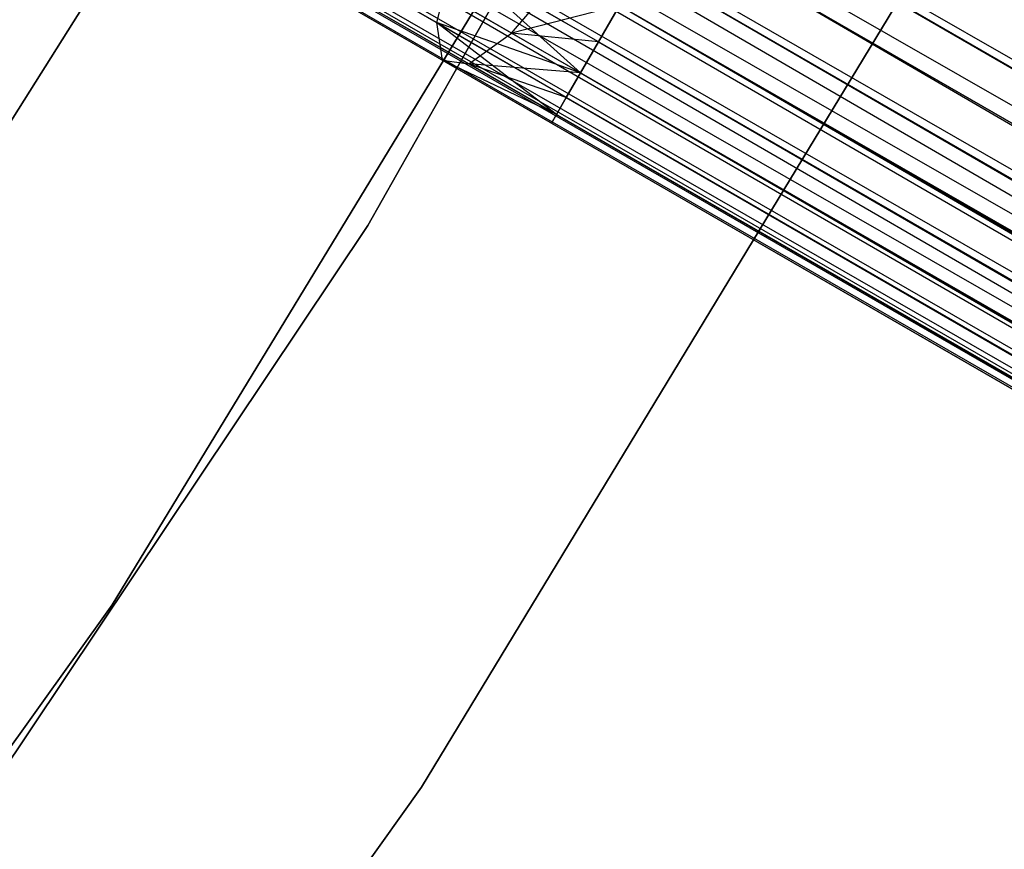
# Model space of a CAD drawing. Extents: x -189 to 189, y -189 to 189.
# Tile 412 of 591: x 51.3 to 55.56, y -35.21 to -31.63. Entities that reach past the tile are written whole.
import ezdxf

# ---------------------------------------------------------------- set-up
doc = ezdxf.new("R2010")
doc.units = 0
doc.header["$LTSCALE"] = 25.4
doc.layers.get('0').update_dxf_attribs({"linetype": 'CONTINUOUS'})

# ---------------------------------------------------------------- blocks, each defined once
blk = doc.blocks.new('CAMELEON-KENAI-C-12244_STL')
at = {"color": 0}
for p, q in [((146.0372, -84.0539, -8.5219), (37.5747, -21.4331, -8.5219)), ((146.0372, -84.0539, -8.5219), (37.5747, -21.4331, -8.5219)), ((37.5747, -21.4331, -10.4781), (146.1366, -83.8817, -10.4135)), ((37.5747, -21.4331, -10.4781), (146.1366, -83.8817, -10.4135)), ((37.4708, -21.6131, -8.5), (145.9332, -84.234, -8.5)), ((37.4708, -21.6131, -8.5), (145.9332, -84.234, -8.5)), ((37.4708, -21.6131, -10.5), (145.9332, -84.234, -10.5)), ((37.4708, -21.6131, -10.5), (145.9332, -84.234, -10.5)), ((37.4708, -21.6131, -10.5), (146.1366, -83.8817, -10.4135)), ((37.4708, -21.6131, -10.5), (146.1366, -83.8817, -10.4135)), ((37.3668, -21.7932, -8.5219), (145.8293, -84.414, -8.5219)), ((37.3668, -21.7932, -8.5219), (145.8293, -84.414, -8.5219)), ((37.3668, -21.7932, -8.5219), (145.6393, -84.743, -8.691)), ((37.3668, -21.7932, -8.5219), (145.6393, -84.743, -8.691)), ((37.3668, -21.7932, -10.4781), (145.9332, -84.234, -10.5)), ((37.3668, -21.7932, -10.4781), (145.9332, -84.234, -10.5)), ((145.7299, -84.5862, -10.4135), (37.2674, -21.9654, -10.4135)), ((37.2674, -21.9654, -10.4135), (145.9332, -84.234, -10.5)), ((145.7299, -84.5862, -10.4135), (37.2674, -21.9654, -10.4135)), ((37.2674, -21.9654, -8.5864), (145.6393, -84.743, -8.691)), ((37.2674, -21.9654, -8.5864), (145.6393, -84.743, -8.691)), ((37.2674, -21.9654, -10.4135), (145.9332, -84.234, -10.5)), ((145.7299, -84.5862, -10.4135), (37.1769, -22.1222, -10.309)), ((145.7299, -84.5862, -10.4135), (37.1769, -22.1222, -10.309)), ((145.6393, -84.743, -8.691), (37.1769, -22.1222, -8.691)), ((37.1769, -22.1222, -8.691), (145.5002, -84.984, -9)), ((37.1769, -22.1222, -8.691), (145.5002, -84.984, -9)), ((145.6393, -84.743, -8.691), (37.1769, -22.1222, -8.691)), ((145.7299, -84.5862, -10.4135), (37.0992, -22.2567, -10.1691)), ((145.7299, -84.5862, -10.4135), (37.0992, -22.2567, -10.1691)), ((145.5617, -84.8775, -10.1691), (37.0992, -22.2567, -10.1691)), ((145.5617, -84.8775, -10.1691), (37.0992, -22.2567, -10.1691)), ((37.0992, -22.2567, -8.8309), (145.5002, -84.984, -9)), ((37.0992, -22.2567, -8.8309), (145.5002, -84.984, -9)), ((145.5617, -84.8775, -10.1691), (37.0378, -22.3631, -10)), ((145.5617, -84.8775, -10.1691), (37.0378, -22.3631, -10)), ((145.5002, -84.984, -9), (37.0378, -22.3631, -9)), ((145.5002, -84.984, -9), (37.0378, -22.3631, -9)), ((145.5617, -84.8775, -10.1691), (36.9953, -22.4368, -9.809)), ((145.5617, -84.8775, -10.1691), (36.9953, -22.4368, -9.809)), ((145.4577, -85.0576, -9.809), (36.9953, -22.4368, -9.809)), ((145.4577, -85.0576, -9.809), (36.9953, -22.4368, -9.809)), ((145.436, -85.0952, -9.3955), (36.9953, -22.4368, -9.191)), ((145.436, -85.0952, -9.3955), (36.9953, -22.4368, -9.191)), ((145.5002, -84.984, -9), (36.9953, -22.4368, -9.191)), ((145.5002, -84.984, -9), (36.9953, -22.4368, -9.191)), ((145.4577, -85.0576, -9.809), (36.9735, -22.4744, -9.6045)), ((145.4577, -85.0576, -9.809), (36.9735, -22.4744, -9.3955)), ((145.4577, -85.0576, -9.809), (36.9735, -22.4744, -9.6045)), ((145.4577, -85.0576, -9.809), (36.9735, -22.4744, -9.3955)), ((145.436, -85.0952, -9.3955), (36.9735, -22.4744, -9.3955)), ((145.436, -85.0952, -9.3955), (36.9735, -22.4744, -9.3955)), ((55.1156, -28.431, -160.5), (52.808, -32.5168, -160.5)), ((52.808, -32.5168, -170), (55.1156, -28.431, -170)), ((52.808, -32.5168, -170), (55.1156, -28.431, -170)), ((55.1156, -28.431, -160.5), (52.808, -32.5168, -160.5)), ((54.1103, -30.198, -167), (51.7028, -34.1561, -167)), ((51.7028, -34.1561, -168), (54.1103, -30.198, -168)), ((54.1103, -30.198, -167), (51.7028, -34.1561, -167)), ((51.7028, -34.1561, -168), (54.1103, -30.198, -168)), ((53.0398, -34.9442, -160.5), (55.5024, -30.884, -160.5)), ((55.5024, -30.884, -170), (53.0398, -34.9442, -170)), ((53.0398, -34.9442, -160.5), (55.5024, -30.884, -160.5)), ((55.5024, -30.884, -170), (53.0398, -34.9442, -170)), ((51.904, -31.0504, -165), (50.4099, -33.4213, -165)), ((50.4099, -33.4213, -167), (51.904, -31.0504, -167)), ((50.4099, -33.4213, -167), (51.904, -31.0504, -167)), ((51.904, -31.0504, -165), (50.4099, -33.4213, -165)), ((54.2024, -31.0331, -160.4781), (139.3758, -80.2079, -160.4781)), ((54.2024, -31.0331, -160.4781), (139.3758, -80.2079, -160.4781)), ((54.2024, -31.0331, -158.5219), (139.2718, -80.388, -158.5)), ((54.2024, -31.0331, -158.5219), (139.2718, -80.388, -158.5)), ((139.2718, -80.388, -158.5), (54.0985, -31.2131, -158.5)), ((54.0985, -31.2131, -158.5), (139.0685, -80.7402, -158.5865)), ((54.0985, -31.2131, -158.5), (139.0685, -80.7402, -158.5865)), ((54.0985, -31.2131, -160.5), (139.2718, -80.388, -160.5)), ((54.0985, -31.2131, -160.5), (139.2718, -80.388, -160.5)), ((139.2718, -80.388, -158.5), (54.0985, -31.2131, -158.5)), ((53.1051, -31.6396, -159.0852), (52.5829, -31.3381, -159.3349)), ((53.1051, -31.6396, -159.0852), (52.5829, -31.3381, -159.3349)), ((53.175, -31.3587, -158.7867), (53.1051, -31.6396, -159.0852)), ((53.175, -31.3587, -158.7867), (53.1051, -31.6396, -159.0852)), ((53.7269, -31.8567, -158.8309), (53.175, -31.3587, -158.7867)), ((53.8046, -31.7222, -158.691), (53.175, -31.3587, -158.7867)), ((53.7269, -31.8567, -158.8309), (53.175, -31.3587, -158.7867)), ((53.8046, -31.7222, -158.691), (53.175, -31.3587, -158.7867)), ((53.9945, -31.3932, -158.5219), (139.0685, -80.7402, -158.5865)), ((53.9945, -31.3932, -158.5219), (139.0685, -80.7402, -158.5865)), ((53.9945, -31.3932, -160.4781), (139.1679, -80.568, -160.4781)), ((53.9945, -31.3932, -160.4781), (139.1679, -80.568, -160.4781)), ((53.4286, -31.6845, -160.2145), (53.6516, -31.4248, -160.4506)), ((53.4286, -31.6845, -160.2145), (53.6516, -31.4248, -160.4506)), ((53.4286, -31.6845, -160.2145), (53.1506, -31.524, -160.3474)), ((53.4286, -31.6845, -160.2145), (53.1506, -31.524, -160.3474)), ((53.1295, -31.8021, -159.4672), (52.6899, -31.5483, -159.6774)), ((53.1295, -31.8021, -159.4672), (52.6899, -31.5483, -159.6774)), ((53.8951, -31.5654, -160.4135), (53.4286, -31.6845, -160.2145)), ((53.8951, -31.5654, -160.4135), (53.4286, -31.6845, -160.2145)), ((53.8951, -31.5654, -158.5865), (53.8046, -31.7222, -158.691)), ((53.8046, -31.7222, -160.309), (53.8951, -31.5654, -160.4135)), ((53.8046, -31.7222, -160.309), (53.8951, -31.5654, -160.4135)), ((53.8951, -31.5654, -158.5865), (53.8046, -31.7222, -158.691)), ((53.8951, -31.5654, -158.5865), (139.0685, -80.7402, -158.5865)), ((53.8951, -31.5654, -158.5865), (139.0685, -80.7402, -158.5865)), ((53.8951, -31.5654, -158.5865), (138.9002, -81.0316, -158.8309)), ((53.8951, -31.5654, -158.5865), (138.9002, -81.0316, -158.8309)), ((53.8951, -31.5654, -160.4135), (138.9779, -80.897, -160.309)), ((53.8951, -31.5654, -160.4135), (138.9779, -80.897, -160.309)), ((53.8951, -31.5654, -160.4135), (139.1679, -80.568, -160.4781)), ((53.8951, -31.5654, -160.4135), (139.1679, -80.568, -160.4781)), ((53.2439, -31.8179, -159.8666), (52.8907, -31.614, -160.0356)), ((53.2439, -31.8179, -159.8666), (52.8907, -31.614, -160.0356)), ((53.6229, -32.0368, -159.191), (53.1051, -31.6396, -159.0852)), ((53.1051, -31.6396, -159.0852), (53.1295, -31.8021, -159.4672)), ((53.6655, -31.9631, -159), (53.1051, -31.6396, -159.0852)), ((53.6229, -32.0368, -159.191), (53.1051, -31.6396, -159.0852)), ((53.6655, -31.9631, -159), (53.1051, -31.6396, -159.0852)), ((53.7269, -31.8567, -158.8309), (53.1051, -31.6396, -159.0852)), ((53.7269, -31.8567, -158.8309), (53.1051, -31.6396, -159.0852)), ((53.1051, -31.6396, -159.0852), (53.1295, -31.8021, -159.4672)), ((53.2439, -31.8179, -159.8666), (53.4286, -31.6845, -160.2145)), ((53.2439, -31.8179, -159.8666), (53.4286, -31.6845, -160.2145)), ((53.8046, -31.7222, -160.309), (53.4286, -31.6845, -160.2145)), ((53.8046, -31.7222, -160.309), (53.4286, -31.6845, -160.2145)), ((53.7269, -31.8567, -160.1691), (53.4286, -31.6845, -160.2145)), ((53.7269, -31.8567, -160.1691), (53.4286, -31.6845, -160.2145)), ((53.8046, -31.7222, -158.691), (53.7269, -31.8567, -158.8309)), ((53.7269, -31.8567, -160.1691), (53.8046, -31.7222, -160.309)), ((53.7269, -31.8567, -160.1691), (53.8046, -31.7222, -160.309)), ((53.8046, -31.7222, -158.691), (53.7269, -31.8567, -158.8309)), ((53.8046, -31.7222, -158.691), (138.9002, -81.0316, -158.8309)), ((53.8046, -31.7222, -158.691), (138.9002, -81.0316, -158.8309)), ((53.8046, -31.7222, -160.309), (138.9779, -80.897, -160.309)), ((53.8046, -31.7222, -160.309), (138.9779, -80.897, -160.309)), ((53.6012, -32.0744, -159.3955), (53.1295, -31.8021, -159.4672)), ((53.6012, -32.0744, -159.6045), (53.1295, -31.8021, -159.4672)), ((53.6229, -32.0368, -159.809), (53.1295, -31.8021, -159.4672)), ((53.1295, -31.8021, -159.4672), (53.2439, -31.8179, -159.8666)), ((53.6229, -32.0368, -159.809), (53.1295, -31.8021, -159.4672)), ((53.6012, -32.0744, -159.6045), (53.1295, -31.8021, -159.4672)), ((53.6012, -32.0744, -159.3955), (53.1295, -31.8021, -159.4672)), ((53.6229, -32.0368, -159.191), (53.1295, -31.8021, -159.4672)), ((53.6229, -32.0368, -159.191), (53.1295, -31.8021, -159.4672)), ((53.1295, -31.8021, -159.4672), (53.2439, -31.8179, -159.8666)), ((53.7269, -31.8567, -160.1691), (53.2439, -31.8179, -159.8666)), ((53.6655, -31.9631, -160), (53.2439, -31.8179, -159.8666)), ((53.7269, -31.8567, -160.1691), (53.2439, -31.8179, -159.8666)), ((53.6655, -31.9631, -160), (53.2439, -31.8179, -159.8666)), ((53.6229, -32.0368, -159.809), (53.2439, -31.8179, -159.8666)), ((53.6229, -32.0368, -159.809), (53.2439, -31.8179, -159.8666)), ((53.7269, -31.8567, -158.8309), (53.6655, -31.9631, -159)), ((53.6655, -31.9631, -160), (53.7269, -31.8567, -160.1691)), ((53.6655, -31.9631, -160), (53.7269, -31.8567, -160.1691)), ((53.7269, -31.8567, -158.8309), (53.6655, -31.9631, -159)), ((53.7269, -31.8567, -158.8309), (138.9002, -81.0316, -158.8309)), ((53.7269, -31.8567, -158.8309), (138.9002, -81.0316, -158.8309)), ((53.7269, -31.8567, -158.8309), (138.7963, -81.2116, -159.191)), ((53.7269, -31.8567, -158.8309), (138.7963, -81.2116, -159.191)), ((53.7269, -31.8567, -160.1691), (138.8388, -81.138, -160)), ((53.7269, -31.8567, -160.1691), (138.8388, -81.138, -160)), ((53.7269, -31.8567, -160.1691), (138.9779, -80.897, -160.309)), ((53.7269, -31.8567, -160.1691), (138.9779, -80.897, -160.309)), ((53.6655, -31.9631, -159), (53.6229, -32.0368, -159.191)), ((53.6229, -32.0368, -159.809), (53.6655, -31.9631, -160)), ((53.6229, -32.0368, -159.809), (53.6655, -31.9631, -160)), ((53.6655, -31.9631, -159), (53.6229, -32.0368, -159.191)), ((53.6655, -31.9631, -159), (138.7963, -81.2116, -159.191)), ((53.6655, -31.9631, -159), (138.7963, -81.2116, -159.191)), ((53.6655, -31.9631, -160), (138.8388, -81.138, -160)), ((53.6655, -31.9631, -160), (138.8388, -81.138, -160)), ((53.6229, -32.0368, -159.191), (53.6012, -32.0744, -159.3955)), ((53.6012, -32.0744, -159.6045), (53.6229, -32.0368, -159.809)), ((53.6012, -32.0744, -159.6045), (53.6229, -32.0368, -159.809)), ((53.6229, -32.0368, -159.191), (53.6012, -32.0744, -159.3955)), ((53.6229, -32.0368, -159.191), (138.7963, -81.2116, -159.191)), ((53.6229, -32.0368, -159.191), (138.7963, -81.2116, -159.191)), ((53.6229, -32.0368, -159.191), (138.7746, -81.2493, -159.6045)), ((53.6229, -32.0368, -159.191), (138.7746, -81.2493, -159.6045)), ((53.6229, -32.0368, -159.809), (138.7746, -81.2493, -159.6045)), ((53.6229, -32.0368, -159.809), (138.7746, -81.2493, -159.6045)), ((53.6229, -32.0368, -159.809), (138.8388, -81.138, -160)), ((53.6229, -32.0368, -159.809), (138.8388, -81.138, -160)), ((53.6012, -32.0744, -159.3955), (138.7746, -81.2493, -159.6045)), ((53.6012, -32.0744, -159.3955), (138.7746, -81.2493, -159.6045)), ((53.6012, -32.0744, -159.6045), (138.7746, -81.2493, -159.6045)), ((53.6012, -32.0744, -159.6045), (138.7746, -81.2493, -159.6045)), ((52.808, -32.5168, -160.5), (50.1981, -36.4163, -160.5)), ((50.1981, -36.4163, -170), (52.808, -32.5168, -170)), ((50.1981, -36.4163, -170), (52.808, -32.5168, -170)), ((52.808, -32.5168, -160.5), (50.1981, -36.4163, -160.5)), ((52.808, -32.5168, -170), (52.808, -32.5168, -160.5)), ((52.808, -32.5168, -170), (52.808, -32.5168, -160.5)), ((51.7028, -34.1561, -167), (49.0062, -37.9232, -167)), ((49.0062, -37.9232, -168), (51.7028, -34.1561, -168)), ((51.7028, -34.1561, -167), (49.0062, -37.9232, -167)), ((49.0062, -37.9232, -168), (51.7028, -34.1561, -168)), ((51.7028, -34.1561, -167), (51.7028, -34.1561, -168)), ((51.7028, -34.1561, -167), (51.7028, -34.1561, -168)), ((50.2806, -38.809, -160.5), (53.0398, -34.9442, -160.5)), ((53.0398, -34.9442, -170), (50.2806, -38.809, -170)), ((50.2806, -38.809, -160.5), (53.0398, -34.9442, -160.5)), ((53.0398, -34.9442, -170), (50.2806, -38.809, -170)), ((53.0398, -34.9442, -160.5), (53.0398, -34.9442, -170)), ((53.0398, -34.9442, -160.5), (53.0398, -34.9442, -170))]:
    blk.add_line(p, q, dxfattribs=at)

msp = doc.modelspace()

# ---------------------------------------------------------------- block references
at = {"color": 0}
msp.add_blockref('CAMELEON-KENAI-C-12244_STL', (0, 0), dxfattribs=at)

doc.saveas('drawing.dxf')
